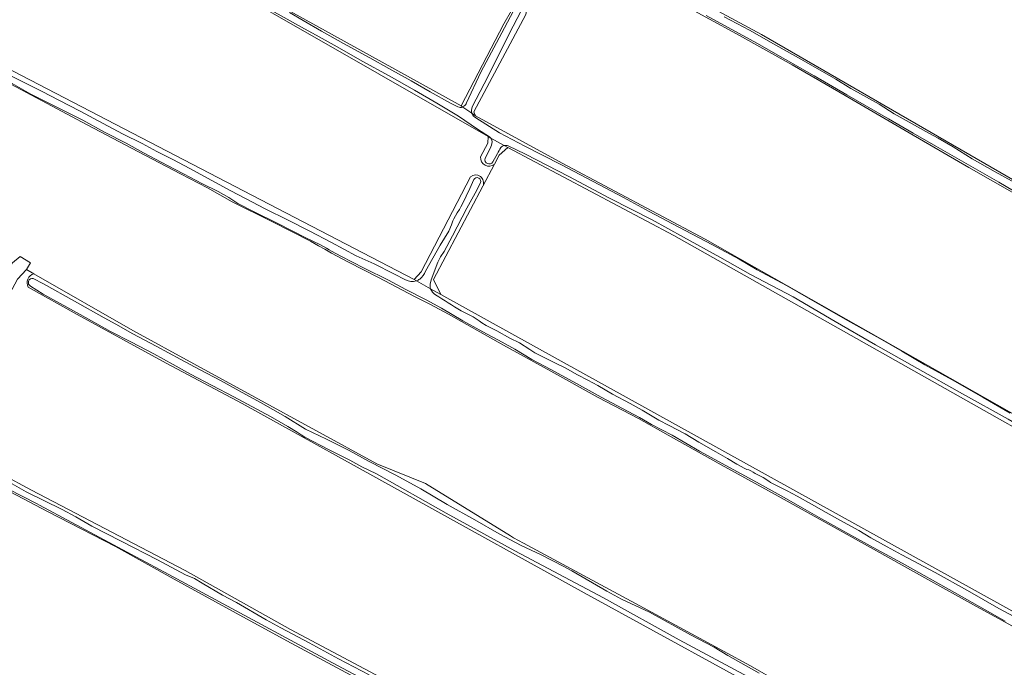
# Model space of a CAD drawing. Header units: metres. Extents: x 149984 to 156489, y 469398 to 478068.
# Tile 364 of 656: x 152337 to 152589, y 473715 to 473880. Entities that reach past the tile are written whole.
import ezdxf

# ---------------------------------------------------------------- set-up
doc = ezdxf.new("R2010")
doc.units = ezdxf.units.M
doc.header["$LTSCALE"] = 0.75
for name, color, linetype, lineweight in [('B-WE-GR-GRAS-GV', 252, 'Continuous', 13), ('B-WE-OG-TERREIN_ERF-GV', 252, 'Continuous', 18), ('B-WE-OG-TERREIN_OEVER-GV', 252, 'Continuous', 18), ('B-WE-OG-WATER-GV', 252, 'Continuous', 18), ('B-WE-OG-WATER_SLOOT-GV', 252, 'Continuous', 18)]:
    doc.layers.add(name, color=color, linetype=linetype, lineweight=lineweight)

msp = doc.modelspace()

# ---------------------------------------------------------------- linework, layer by layer
at = {"layer": 'B-WE-GR-GRAS-GV', "flags": 128}
for points in [[(152029.081, 474138.83), (152082.276, 474094.657), (152101.252, 474079.88), (152118.196, 474066.996), (152128.169, 474059.902), (152138.735, 474052.121), (152152.061, 474041.817), (152166.795, 474030.814), (152180.585, 474020.336), (152189.666, 474012.992), (152234.24, 473979.712), (152244.661, 473973.335), (152266.748, 473961.825), (152298.455, 473943.743), (152309.489, 473937.72), (152323.889, 473929.466), (152338.619, 473921.141), (152350.335, 473914.512), (152382.937, 473895.564), (152449.975, 473858.39), (152460.863, 473879.388), (152464.808, 473886.258), (152467.455, 473890.869), (152473.76, 473901.85)], [(152454.965, 473845.356), (152456.808, 473848.914), (152456.86, 473850.579), (152346.045, 473914), (152336.186, 473919.354), (152323.612, 473926.576), (152313.819, 473932.089), (152300.319, 473939.889), (152288.134, 473946.421), (152278.355, 473951.881), (152271.508, 473955.818), (152260.542, 473962.2), (152247.314, 473968.892), (152237.025, 473974.597), (152227.493, 473980.28), (152077.871, 474093.072), (152027.071, 474135.22), (152000.057, 474087.381)], [(152002.068, 474084.341), (152201.008, 473938.421), (152217.677, 473928.499), (152437.943, 473814.067), (152439.742, 473815.974), (152452.352, 473840.314)], [(152443.469, 473924.614), (152464.477, 473912.047), (152498.113, 473892.104), (152526.688, 473876.626), (152628.784, 473817.69), (152668.799, 473795.121), (152699.329, 473777.903), (152700.083, 473777.401), (152704.027, 473775.019), (152709.525, 473771.543)], [(152708.442, 473768.019), (152701.594, 473772.436), (152689.996, 473779.885), (152679.99, 473785.578), (152668.941, 473791.875), (152655.976, 473799.075), (152642.244, 473806.561), (152631.135, 473813.041), (152608.611, 473825.894), (152596.311, 473833.182), (152579.675, 473842.677), (152564.435, 473851.482), (152548.112, 473861.055), (152534.538, 473868.861), (152520.34, 473876.803), (152506.565, 473884.346), (152484.844, 473896.794), (152477.785, 473900.647)], [(152467.129, 473884.71), (152466.501, 473881.766), (152453.182, 473856.849), (152453.658, 473855.897), (152475.804, 473843.752), (152512.356, 473824.345), (152685.556, 473726.068)], [(152594.235, 473723.647), (152580.895, 473730.901), (152569.247, 473737.376), (152556.12, 473744.724), (152544.027, 473751.482), (152530.22, 473759.169), (152516.464, 473766.709), (152502.861, 473774.268), (152495.287, 473778.522), (152485.002, 473783.928), (152472.895, 473790.633), (152460.803, 473797.307), (152446.759, 473805.182), (152442.193, 473807.708), (152438.073, 473809.753), (152428.842, 473814.6), (152421.198, 473818.503), (152416.813, 473820.818), (152415.171, 473821.769), (152413.527, 473822.658), (152411.508, 473823.818), (152401.805, 473828.748), (152391.489, 473833.888), (152385.134, 473837.504), (152378.258, 473841.056), (152367.496, 473846.672), (152354.45, 473853.568), (152330.965, 473866.015)], [(152684.306, 473722.089), (152679.366, 473725.888), (152678.102, 473726.951), (152675.616, 473728.717), (152504.359, 473825.314), (152461.912, 473847.749), (152459.716, 473845.795), (152458.495, 473843.488)], [(152458.495, 473843.488), (152455.539, 473837.901), (152442.915, 473814.045), (152444.767, 473810.208), (152665.694, 473687.839), (152667.281, 473687.839), (152676.068, 473702.828), (152678.496, 473706.97), (152681.768, 473712.552), (152684.205, 473716.709)], [(152455.539, 473837.901), (152458.495, 473843.488)], [(152335.307, 473818.318), (152337.292, 473819.905), (152339.938, 473818.318), (152338.879, 473816.598), (152340.792, 473815.502), (152366.131, 473800.988), (152428.441, 473766.988), (152440.876, 473761.962), (152462.553, 473748.573), (152463.366, 473748.071), (152465.912, 473746.698), (152494.531, 473731.264), (152517.036, 473719.127), (152523.955, 473715.395), (152531.293, 473711.123), (152550.236, 473700.435), (152566.749, 473691.233), (152583.974, 473681.338), (152629.639, 473656.644)], [(152340.792, 473815.502), (152338.879, 473816.598), (152336.599, 473814.141), (152314.945, 473773.74), (152317.333, 473772.505), (152340.209, 473760.235), (152379.473, 473739.703), (152406.354, 473724.675), (152483.444, 473683.691), (152565.211, 473639.584), (152608.245, 473616.526), (152622.962, 473608.828), (152625.206, 473608.849)], [(152625.206, 473608.849), (152626.247, 473609.249), (152634.68, 473621.916), (152637.8, 473628.77), (152638.517, 473630.647), (152639.575, 473633.094), (152642.386, 473638.32), (152643.941, 473640.867), (152644.007, 473642.785), (152643.643, 473645.105), (152481.394, 473733.986), (152394.058, 473782.333), (152374.62, 473792.702), (152351.882, 473805.083), (152339.373, 473812.135)], [(152620.937, 473605.896), (152619.617, 473606.676), (152596.257, 473619.778), (152583.863, 473626.228), (152568.401, 473634.405), (152560.608, 473638.83), (152548.841, 473645.041), (152534.448, 473652.966), (152518.578, 473661.075), (152496.843, 473672.881), (152478.974, 473682.578), (152454.831, 473695.455), (152441.119, 473702.761), (152421.78, 473712.992), (152405.4, 473721.753), (152392.522, 473728.802), (152376.651, 473737.516), (152361.626, 473745.802), (152344.251, 473754.796), (152328.563, 473763.084), (152316.167, 473769.573)]]:
    msp.add_lwpolyline(points, dxfattribs=at)
at = {"layer": 'B-WE-GR-GRAS-GV'}
for points in [[(152458.495, 473843.488, -0.6753801), (152454.965, 473845.356)], [(152452.352, 473840.314, -0.7931672), (152455.539, 473837.901)], [(152339.373, 473812.135, -0.5060073), (152340.792, 473815.502)]]:
    msp.add_lwpolyline(points, format="xyb", dxfattribs=at)
at = {"layer": 'B-WE-OG-TERREIN_ERF-GV', "flags": 128}
msp.add_lwpolyline([(152265.119, 473677.971), (152263.058, 473679.032), (152288.458, 473724.276), (152289.946, 473726.797), (152314.949, 473771.247), (152314.945, 473773.74), (152336.599, 473814.141), (152338.879, 473816.598), (152339.938, 473818.318), (152337.292, 473819.905), (152335.307, 473818.318), (152334.027, 473815.754), (152312.596, 473775.538), (152310.741, 473772.61), (152287.325, 473729.483), (152285.399, 473726.268), (152260.793, 473683.008), (152257.946, 473680.679)], dxfattribs=at)
at = {"layer": 'B-WE-OG-TERREIN_OEVER-GV', "flags": 128}
for points in [[(152450.398, 473858.104), (152449.975, 473858.39), (152382.937, 473895.564), (152350.335, 473914.512), (152338.619, 473921.141), (152323.889, 473929.466), (152309.489, 473937.72), (152298.455, 473943.743), (152266.748, 473961.825), (152244.661, 473973.335), (152234.24, 473979.712), (152189.666, 474012.992), (152180.585, 474020.336), (152166.795, 474030.814), (152152.061, 474041.817), (152138.735, 474052.121), (152128.169, 474059.902), (152118.196, 474066.996), (152101.252, 474079.88), (152082.276, 474094.657), (152029.081, 474138.83)], [(152437.943, 473814.067), (152217.677, 473928.499), (152201.008, 473938.421), (152002.068, 474084.341)], [(152457.216, 473850.479), (152454.158, 473852.448), (152449.329, 473855.819), (152443.752, 473859.126), (152438.035, 473862.384), (152431.612, 473866.05), (152424.702, 473869.865), (152418.329, 473873.494), (152413.677, 473876.079), (152409.161, 473878.503), (152403.223, 473881.797), (152392.76, 473887.651), (152386.547, 473891.198), (152380.494, 473894.69), (152374.475, 473898.239), (152367.625, 473902.003), (152361.839, 473905.376), (152354.637, 473909.518), (152347.901, 473913.344), (152341.167, 473917.326), (152334.213, 473921.18)], [(152336.186, 473919.354), (152346.045, 473914), (152456.86, 473850.579), (152457.579, 473850.176)], [(152628.784, 473817.69), (152526.688, 473876.626), (152498.113, 473892.104)], [(152464.808, 473886.258), (152460.863, 473879.388), (152449.975, 473858.39), (152450.398, 473858.104)], [(152451.359, 473859.198), (152455.004, 473867.001), (152461.096, 473878.32), (152464.822, 473885.478)], [(152466.331, 473884.674), (152462.241, 473876.794), (152456.882, 473865.96), (152452.813, 473858.14)], [(152506.565, 473884.346), (152520.34, 473876.803), (152534.538, 473868.861), (152548.112, 473861.055), (152564.435, 473851.482), (152579.675, 473842.677), (152596.311, 473833.182)], [(152406.163, 473882.25), (152409.594, 473880.197), (152414.333, 473877.5), (152419.907, 473874.382), (152426.669, 473870.693), (152431.535, 473867.933), (152437.232, 473864.809), (152442.063, 473862.014), (152447.277, 473859.121), (152449.156, 473858.199)], [(152452.724, 473856.53), (152453.658, 473855.897), (152453.182, 473856.849), (152466.501, 473881.766)], [(152596.742, 473833.393), (152587.359, 473838.878), (152571.271, 473848.153), (152565.509, 473851.401), (152559.144, 473855.087), (152548.507, 473861.233), (152540.21, 473866.063), (152525.551, 473874.467), (152512.631, 473881.497)], [(152517.213, 473881.191), (152523.647, 473877.739), (152530.435, 473873.95), (152537.56, 473869.933), (152545.691, 473865.244), (152549.548, 473862.867), (152556.82, 473858.849), (152560.642, 473856.409), (152563.682, 473854.666), (152569.451, 473851.47), (152571.868, 473850.191), (152575.71, 473847.937), (152580.531, 473844.92), (152586.44, 473841.59), (152593.09, 473837.878)], [(152333.538, 473866.802), (152338.342, 473864.373), (152342.909, 473862.112), (152347.216, 473859.888), (152352.66, 473857.082), (152358.501, 473853.937), (152363.487, 473851.289), (152368.477, 473848.764), (152372.221, 473846.725), (152376.297, 473844.715), (152380.651, 473842.431), (152385.131, 473839.978), (152391.124, 473836.738), (152394.846, 473834.706), (152399.878, 473832.109), (152405.756, 473829.223), (152411.319, 473826.374), (152416.842, 473823.465), (152423.18, 473820.138), (152427.752, 473818.044), (152432.789, 473815.511), (152435.727, 473813.942)], [(152330.965, 473866.015), (152354.45, 473853.568), (152367.496, 473846.672), (152378.258, 473841.056), (152385.134, 473837.504), (152391.489, 473833.888), (152401.805, 473828.748), (152411.508, 473823.818), (152413.527, 473822.658), (152415.171, 473821.769), (152416.813, 473820.818), (152421.198, 473818.503), (152428.842, 473814.6), (152438.073, 473809.753), (152442.193, 473807.708), (152446.759, 473805.182), (152460.803, 473797.307), (152472.895, 473790.633), (152485.002, 473783.928), (152495.287, 473778.522), (152502.861, 473774.268), (152516.464, 473766.709), (152530.22, 473759.169), (152544.027, 473751.482), (152556.12, 473744.724), (152569.247, 473737.376), (152580.895, 473730.901), (152594.235, 473723.647)], [(152588.976, 473726.781), (152576.039, 473734.1), (152562.656, 473741.577), (152556.205, 473745.095), (152549.562, 473748.78), (152542.045, 473752.904), (152537.328, 473755.658), (152531.743, 473758.748), (152525.447, 473762.306), (152517.643, 473766.543), (152510.869, 473770.183), (152503.874, 473774.266), (152498.611, 473777.045), (152495.539, 473778.823), (152491.252, 473781.101), (152485.749, 473783.956), (152479.472, 473787.463), (152472.718, 473791.139), (152468.058, 473793.638), (152463.711, 473796.248), (152460.434, 473798.012), (152455.498, 473800.677), (152450.423, 473803.514), (152444.94, 473806.71), (152441.027, 473808.894), (152435.817, 473811.512), (152431.43, 473813.868), (152425.237, 473816.963), (152419.273, 473819.986), (152416.878, 473821.256), (152416.283, 473821.65), (152415.584, 473822.088), (152414.002, 473822.922), (152410.287, 473824.727), (152403.158, 473828.389), (152397.063, 473831.316), (152392.959, 473833.504), (152390.579, 473834.981), (152387.893, 473836.562), (152383.887, 473838.486), (152379.02, 473841.007), (152374.95, 473843.145), (152368.824, 473846.374), (152364.421, 473848.864), (152358.885, 473851.693), (152353.32, 473854.762), (152346.493, 473858.154), (152340.063, 473861.404), (152335.224, 473864.097)], [(152686.341, 473725.833), (152685.556, 473726.068), (152512.356, 473824.345), (152475.804, 473843.752), (152453.658, 473855.897), (152452.724, 473856.53)], [(152453.708, 473855.396), (152459.813, 473851.549), (152466.232, 473848.108), (152475.455, 473843.432), (152482.126, 473839.955), (152491.428, 473834.967), (152498.026, 473831.4), (152505.568, 473827.422), (152514.237, 473822.926), (152521.02, 473819.212), (152525.635, 473816.498), (152533.084, 473812.485), (152541.535, 473807.696), (152548.665, 473803.558), (152556.972, 473798.962), (152562.631, 473795.735), (152568.486, 473792.291), (152575.467, 473788.448), (152583.34, 473783.894), (152590.3, 473779.908)], [(152456.86, 473850.579), (152456.808, 473848.914), (152454.965, 473845.356)], [(152457.579, 473850.176), (152456.86, 473850.579)], [(152456.093, 473845), (152457.585, 473847.966)], [(152458.495, 473843.488), (152459.716, 473845.795), (152461.912, 473847.749), (152460.98, 473848.271)], [(152460.98, 473848.271), (152461.912, 473847.749), (152504.359, 473825.314), (152675.616, 473728.717), (152678.102, 473726.951), (152679.366, 473725.888), (152684.306, 473722.089)], [(152684.662, 473722.555), (152679.783, 473726.159), (152670.694, 473732.283), (152660.758, 473737.845), (152649.281, 473744.577), (152636.798, 473751.368), (152627.449, 473756.638), (152621.322, 473760.134), (152610.54, 473766.405), (152599.056, 473772.902), (152589.789, 473778.394), (152578.087, 473784.881), (152566.596, 473791.336), (152555.862, 473797.347), (152545.579, 473803.32), (152534.798, 473809.621), (152523.882, 473815.332), (152516.114, 473819.767), (152506.778, 473824.9), (152498.817, 473829.332), (152487.865, 473834.839), (152477.462, 473840.333), (152466.44, 473846.077), (152461.956, 473848.194)], [(152459.269, 473846.233), (152458.063, 473844.121)], [(152452.352, 473840.314), (152439.742, 473815.974), (152437.943, 473814.067), (152438.548, 473813.725)], [(152440.897, 473816.161), (152444.634, 473822.811), (152446.808, 473826.386), (152447.496, 473827.986), (152447.671, 473828.525), (152447.838, 473829.073), (152448.097, 473829.574), (152448.513, 473830.341), (152448.997, 473831.078), (152449.528, 473831.895), (152449.906, 473832.629), (152450.287, 473833.401), (152452.167, 473837.324), (152453.216, 473839.576)], [(152454.906, 473838.746), (152453.588, 473836.105), (152451.423, 473832.274), (152447.746, 473825.194), (152445.64, 473821.235), (152444.67, 473819.885), (152443.988, 473818.519), (152442.299, 473813.99), (152442.033, 473812.842)], [(152442.189, 473811.666), (152444.767, 473810.208), (152442.915, 473814.045), (152455.539, 473837.901)], [(152340.622, 473814.34), (152343.279, 473812.916), (152351.201, 473808.512), (152358.73, 473804.26), (152361.715, 473802.614), (152366.053, 473800.195), (152372.092, 473797.031), (152378.391, 473793.586), (152383.112, 473791.086), (152388.666, 473788.196), (152393.277, 473785.61), (152398.705, 473782.64), (152405.019, 473779.049), (152410.23, 473775.852), (152415.581, 473773.29), (152421.363, 473770.351), (152426.447, 473767.548), (152433.305, 473764.051), (152439.687, 473760.543), (152446.411, 473756.572), (152453.465, 473752.675), (152459.717, 473749.075), (152465.359, 473746.096), (152470.468, 473743.691), (152476.244, 473740.701), (152478.291, 473739.626), (152487.246, 473734.412), (152490.932, 473732.389), (152498.084, 473729.076), (152508.626, 473723.266), (152514.604, 473720.128), (152518.11, 473717.999), (152526.176, 473713.455)], [(152645.809, 473647.644), (152647.516, 473649.646), (152642.092, 473649.91), (152629.639, 473656.644), (152583.974, 473681.338), (152566.749, 473691.233), (152550.236, 473700.435), (152531.293, 473711.123), (152523.955, 473715.395), (152517.036, 473719.127), (152494.531, 473731.264), (152465.912, 473746.698), (152463.366, 473748.071), (152462.553, 473748.573), (152440.876, 473761.962), (152428.441, 473766.988), (152366.131, 473800.988), (152340.792, 473815.502)], [(152438.548, 473813.725), (152437.943, 473814.067)], [(152339.373, 473812.135), (152351.882, 473805.083), (152374.62, 473792.702), (152394.058, 473782.333), (152481.394, 473733.986), (152643.643, 473645.105), (152643.674, 473645.142)], [(152542.255, 473701.757), (152524.637, 473711.825), (152505.731, 473721.995), (152486.332, 473732.741), (152463.712, 473744.694), (152446.175, 473754.392), (152428.311, 473764.385), (152424.631, 473766.171), (152421.58, 473767.924), (152416.284, 473770.56), (152410.065, 473773.78), (152409.074, 473774.367), (152408.046, 473775.076), (152405.677, 473776.474), (152401.244, 473779.093), (152391.872, 473784.054), (152380.812, 473789.852), (152376.423, 473792.341), (152371.442, 473795.063), (152365.721, 473798.02), (152360.368, 473800.799), (152352.656, 473805.121), (152343.188, 473810.273), (152339.948, 473812.334)], [(152667.012, 473686.989), (152667.281, 473687.839), (152665.694, 473687.839), (152444.767, 473810.208), (152442.189, 473811.666)], [(152449.945, 473806.078), (152453.062, 473804.509), (152453.854, 473804.013), (152454.579, 473803.491), (152455.268, 473803.023), (152456.399, 473802.34), (152459.078, 473800.937), (152462.461, 473799.102), (152464.876, 473797.859), (152467.515, 473796.175), (152468.85, 473795.359), (152471.861, 473793.769), (152473.93, 473792.763), (152476.524, 473791.473), (152479.681, 473789.714), (152482.36, 473788.328), (152484.931, 473786.996), (152488.663, 473784.786), (152493.199, 473782.376), (152496.2, 473780.705), (152500.497, 473778.155), (152503.178, 473776.722), (152507.242, 473774.617), (152510.724, 473772.513), (152515.052, 473770.011), (152518.039, 473768.32), (152520.469, 473766.903), (152522.48, 473765.763), (152523.021, 473765.551), (152523.528, 473765.392), (152524.025, 473765.17), (152524.56, 473764.817), (152525.089, 473764.488), (152525.586, 473764.222), (152527.182, 473763.492), (152528.569, 473762.539), (152529.058, 473762.213), (152529.68, 473761.816), (152530.247, 473761.556), (152530.93, 473761.266), (152533.289, 473760.056), (152535.837, 473758.711), (152539.53, 473756.669), (152543.256, 473754.56), (152547.665, 473752.074), (152551.594, 473749.916), (152554.69, 473748.044), (152558.845, 473745.723), (152562.625, 473743.702)], [(152608.245, 473616.526), (152565.211, 473639.584), (152483.444, 473683.691), (152406.354, 473724.675), (152379.473, 473739.703), (152340.209, 473760.235), (152317.333, 473772.505)], [(152316.167, 473769.573), (152328.563, 473763.084), (152344.251, 473754.796), (152361.626, 473745.802), (152376.651, 473737.516), (152392.522, 473728.802), (152405.4, 473721.753), (152421.78, 473712.992), (152441.119, 473702.761), (152454.831, 473695.455), (152478.974, 473682.578), (152496.843, 473672.881), (152518.578, 473661.075), (152534.448, 473652.966), (152548.841, 473645.041), (152560.608, 473638.83), (152568.401, 473634.405), (152583.863, 473626.228), (152596.257, 473619.778), (152619.617, 473606.676), (152620.937, 473605.896)], [(152622.347, 473605.549), (152618.661, 473607.64), (152609.75, 473612.733), (152598.937, 473618.534), (152591.418, 473622.492), (152589.19, 473623.742), (152570.226, 473633.752), (152561.914, 473638.344), (152552.326, 473643.735), (152536.701, 473652.132), (152522.707, 473659.43), (152516.165, 473663.032), (152458.485, 473693.724), (152441.155, 473703.381), (152417.078, 473716.081), (152375.274, 473738.703), (152342.201, 473756.43), (152341.64, 473756.735), (152334.158, 473760.575), (152328.099, 473763.775), (152321.306, 473767.591), (152319.349, 473768.504), (152318.278, 473769.01), (152316.744, 473769.783)], [(152329.815, 473764.91), (152338.87, 473759.781), (152348.041, 473755.265), (152351.562, 473753.408), (152355.612, 473751.079), (152363.067, 473747.241), (152372.396, 473742.458), (152379.542, 473738.605), (152381.815, 473737.684), (152383.821, 473736.481), (152389.033, 473733.418), (152392.6, 473731.498), (152400.158, 473727.138), (152403.876, 473725.067), (152411.129, 473721.194), (152418.623, 473717.154), (152426.516, 473713.089)], [(152562.625, 473743.702), (152571.101, 473739.196), (152579.36, 473734.574), (152587.37, 473730.005), (152596.488, 473725.109), (152604.141, 473720.956), (152612.792, 473716.245), (152621.42, 473711.577), (152629.255, 473707.091), (152638.176, 473702.142), (152644.066, 473698.71), (152654.173, 473693.01), (152662.303, 473688.677)]]:
    msp.add_lwpolyline(points, dxfattribs=at)
at = {"layer": 'B-WE-OG-TERREIN_OEVER-GV'}
for points in [[(152450.683, 473858.32, 0.1863121), (152451.359, 473859.198)], [(152449.156, 473858.199, 0.2925329), (152450.398, 473858.104)], [(152450.398, 473858.104, 0.0800566), (152450.683, 473858.32)], [(152452.813, 473858.14, 0.1755853), (152452.724, 473856.53)], [(152452.724, 473856.53, 0.0245098), (152452.791, 473856.335)], [(152452.791, 473856.335, 0.1584349), (152453.708, 473855.396)], [(152457.579, 473850.176, 0.0896354), (152457.216, 473850.479)], [(152457.842, 473849.691, 0.1014015), (152457.579, 473850.176)], [(152457.585, 473847.966, 0.1750149), (152457.842, 473849.691)], [(152460.125, 473847.76, 0.024122), (152459.269, 473846.233)], [(152460.98, 473848.271, 0.1570276), (152460.125, 473847.76)], [(152461.956, 473848.194, 0.15456), (152460.98, 473848.271)], [(152454.965, 473845.356, 0.6753801), (152458.495, 473843.488)], [(152458.063, 473844.121, -0.9035573), (152456.093, 473845)], [(152455.539, 473837.901, 0.7931672), (152452.352, 473840.314)], [(152453.216, 473839.576, -0.9648589), (152454.906, 473838.746)], [(152340.792, 473815.502, 0.5060073), (152339.373, 473812.135)], [(152339.948, 473812.334, -0.8386143), (152340.622, 473814.34)], [(152435.727, 473813.942, 0.2039583), (152438.548, 473813.725)], [(152438.548, 473813.725, 0.0681867), (152439.418, 473814.156)], [(152439.418, 473814.156, 0.1113417), (152440.897, 473816.161)], [(152442.033, 473812.842, 0.1051711), (152442.189, 473811.666)], [(152442.189, 473811.666, 0.1793371), (152443.465, 473810.141)], [(152443.465, 473810.141, 0.003659), (152449.945, 473806.078)]]:
    msp.add_lwpolyline(points, format="xyb", dxfattribs=at)
at = {"layer": 'B-WE-OG-WATER-GV', "flags": 128}
for points in [[(152460.98, 473848.271), (152457.579, 473850.176)], [(152457.585, 473847.966), (152456.093, 473845)], [(152458.063, 473844.121), (152459.269, 473846.233)]]:
    msp.add_lwpolyline(points, dxfattribs=at)
at = {"layer": 'B-WE-OG-WATER-GV'}
for points in [[(152457.579, 473850.176, -0.1014015), (152457.842, 473849.691)], [(152457.842, 473849.691, -0.1750149), (152457.585, 473847.966)], [(152459.269, 473846.233, -0.024122), (152460.125, 473847.76)], [(152460.125, 473847.76, -0.1570276), (152460.98, 473848.271)], [(152456.093, 473845, 0.9035573), (152458.063, 473844.121)]]:
    msp.add_lwpolyline(points, format="xyb", dxfattribs=at)
at = {"layer": 'B-WE-OG-WATER_SLOOT-GV', "flags": 128}
for points in [[(152334.213, 473921.18), (152341.167, 473917.326), (152347.901, 473913.344), (152354.637, 473909.518), (152361.839, 473905.376), (152367.625, 473902.003), (152374.475, 473898.239), (152380.494, 473894.69), (152386.547, 473891.198), (152392.76, 473887.651), (152403.223, 473881.797), (152409.161, 473878.503), (152413.677, 473876.079), (152418.329, 473873.494), (152424.702, 473869.865), (152431.612, 473866.05), (152438.035, 473862.384), (152443.752, 473859.126), (152449.329, 473855.819), (152454.158, 473852.448), (152457.216, 473850.479)], [(152464.822, 473885.478), (152461.096, 473878.32), (152455.004, 473867.001), (152451.359, 473859.198)], [(152452.813, 473858.14), (152456.882, 473865.96), (152462.241, 473876.794), (152466.331, 473884.674)], [(152449.156, 473858.199), (152447.277, 473859.121), (152442.063, 473862.014), (152437.232, 473864.809), (152431.535, 473867.933), (152426.669, 473870.693), (152419.907, 473874.382), (152414.333, 473877.5), (152409.594, 473880.197), (152406.163, 473882.25)], [(152512.631, 473881.497), (152525.551, 473874.467), (152540.21, 473866.063), (152548.507, 473861.233), (152559.144, 473855.087), (152565.509, 473851.401), (152571.271, 473848.153), (152587.359, 473838.878), (152596.742, 473833.393)], [(152593.09, 473837.878), (152586.44, 473841.59), (152580.531, 473844.92), (152575.71, 473847.937), (152571.868, 473850.191), (152569.451, 473851.47), (152563.682, 473854.666), (152560.642, 473856.409), (152556.82, 473858.849), (152549.548, 473862.867), (152545.691, 473865.244), (152537.56, 473869.933), (152530.435, 473873.95), (152523.647, 473877.739), (152517.213, 473881.191)], [(152435.727, 473813.942), (152432.789, 473815.511), (152427.752, 473818.044), (152423.18, 473820.138), (152416.842, 473823.465), (152411.319, 473826.374), (152405.756, 473829.223), (152399.878, 473832.109), (152394.846, 473834.706), (152391.124, 473836.738), (152385.131, 473839.978), (152380.651, 473842.431), (152376.297, 473844.715), (152372.221, 473846.725), (152368.477, 473848.764), (152363.487, 473851.289), (152358.501, 473853.937), (152352.66, 473857.082), (152347.216, 473859.888), (152342.909, 473862.112), (152338.342, 473864.373), (152333.538, 473866.802)], [(152335.224, 473864.097), (152340.063, 473861.404), (152346.493, 473858.154), (152353.32, 473854.762), (152358.885, 473851.693), (152364.421, 473848.864), (152368.824, 473846.374), (152374.95, 473843.145), (152379.02, 473841.007), (152383.887, 473838.486), (152387.893, 473836.562), (152390.579, 473834.981), (152392.959, 473833.504), (152397.063, 473831.316), (152403.158, 473828.389), (152410.287, 473824.727), (152414.002, 473822.922), (152415.584, 473822.088), (152416.283, 473821.65), (152416.878, 473821.256), (152419.273, 473819.986), (152425.237, 473816.963), (152431.43, 473813.868), (152435.817, 473811.512), (152441.027, 473808.894), (152444.94, 473806.71), (152450.423, 473803.514), (152455.498, 473800.677), (152460.434, 473798.012), (152463.711, 473796.248), (152468.058, 473793.638), (152472.718, 473791.139), (152479.472, 473787.463), (152485.749, 473783.956), (152491.252, 473781.101), (152495.539, 473778.823), (152498.611, 473777.045), (152503.874, 473774.266), (152510.869, 473770.183), (152517.643, 473766.543), (152525.447, 473762.306), (152531.743, 473758.748), (152537.328, 473755.658), (152542.045, 473752.904), (152549.562, 473748.78), (152556.205, 473745.095), (152562.656, 473741.577), (152576.039, 473734.1), (152588.976, 473726.781)], [(152450.398, 473858.104), (152452.724, 473856.53)], [(152452.724, 473856.53), (152450.398, 473858.104)], [(152590.3, 473779.908), (152583.34, 473783.894), (152575.467, 473788.448), (152568.486, 473792.291), (152562.631, 473795.735), (152556.972, 473798.962), (152548.665, 473803.558), (152541.535, 473807.696), (152533.084, 473812.485), (152525.635, 473816.498), (152521.02, 473819.212), (152514.237, 473822.926), (152505.568, 473827.422), (152498.026, 473831.4), (152491.428, 473834.967), (152482.126, 473839.955), (152475.455, 473843.432), (152466.232, 473848.108), (152459.813, 473851.549), (152453.708, 473855.396)], [(152457.579, 473850.176), (152460.98, 473848.271)], [(152461.956, 473848.194), (152466.44, 473846.077), (152477.462, 473840.333), (152487.865, 473834.839), (152498.817, 473829.332), (152506.778, 473824.9), (152516.114, 473819.767), (152523.882, 473815.332), (152534.798, 473809.621), (152545.579, 473803.32), (152555.862, 473797.347), (152566.596, 473791.336), (152578.087, 473784.881), (152589.789, 473778.394), (152599.056, 473772.902), (152610.54, 473766.405), (152621.322, 473760.134), (152627.449, 473756.638), (152636.798, 473751.368), (152649.281, 473744.577), (152660.758, 473737.845), (152670.694, 473732.283), (152679.783, 473726.159), (152684.662, 473722.555)], [(152453.216, 473839.576), (152452.167, 473837.324), (152450.287, 473833.401), (152449.906, 473832.629), (152449.528, 473831.895), (152448.997, 473831.078), (152448.513, 473830.341), (152448.097, 473829.574), (152447.838, 473829.073), (152447.671, 473828.525), (152447.496, 473827.986), (152446.808, 473826.386), (152444.634, 473822.811), (152440.897, 473816.161)], [(152442.033, 473812.842), (152442.299, 473813.99), (152443.988, 473818.519), (152444.67, 473819.885), (152445.64, 473821.235), (152447.746, 473825.194), (152451.423, 473832.274), (152453.588, 473836.105), (152454.906, 473838.746)], [(152526.176, 473713.455), (152518.11, 473717.999), (152514.604, 473720.128), (152508.626, 473723.266), (152498.084, 473729.076), (152490.932, 473732.389), (152487.246, 473734.412), (152478.291, 473739.626), (152476.244, 473740.701), (152470.468, 473743.691), (152465.359, 473746.096), (152459.717, 473749.075), (152453.465, 473752.675), (152446.411, 473756.572), (152439.687, 473760.543), (152433.305, 473764.051), (152426.447, 473767.548), (152421.363, 473770.351), (152415.581, 473773.29), (152410.23, 473775.852), (152405.019, 473779.049), (152398.705, 473782.64), (152393.277, 473785.61), (152388.666, 473788.196), (152383.112, 473791.086), (152378.391, 473793.586), (152372.092, 473797.031), (152366.053, 473800.195), (152361.715, 473802.614), (152358.73, 473804.26), (152351.201, 473808.512), (152343.279, 473812.916), (152340.622, 473814.34)], [(152339.948, 473812.334), (152343.188, 473810.273), (152352.656, 473805.121), (152360.368, 473800.799), (152365.721, 473798.02), (152371.442, 473795.063), (152376.423, 473792.341), (152380.812, 473789.852), (152391.872, 473784.054), (152401.244, 473779.093), (152405.677, 473776.474), (152408.046, 473775.076), (152409.074, 473774.367), (152410.065, 473773.78), (152416.284, 473770.56), (152421.58, 473767.924), (152424.631, 473766.171), (152428.311, 473764.385), (152446.175, 473754.392), (152463.712, 473744.694), (152486.332, 473732.741), (152505.731, 473721.995), (152524.637, 473711.825)], [(152442.189, 473811.666), (152438.548, 473813.725)], [(152438.548, 473813.725), (152442.189, 473811.666)], [(152596.488, 473725.109), (152587.37, 473730.005), (152579.36, 473734.574), (152571.101, 473739.196), (152562.625, 473743.702), (152558.845, 473745.723), (152554.69, 473748.044), (152551.594, 473749.916), (152547.665, 473752.074), (152543.256, 473754.56), (152539.53, 473756.669), (152535.837, 473758.711), (152533.289, 473760.056), (152530.93, 473761.266), (152530.247, 473761.556), (152529.68, 473761.816), (152529.058, 473762.213), (152528.569, 473762.539), (152527.182, 473763.492), (152525.586, 473764.222), (152525.089, 473764.488), (152524.56, 473764.817), (152524.025, 473765.17), (152523.528, 473765.392), (152523.021, 473765.551), (152522.48, 473765.763), (152520.469, 473766.903), (152518.039, 473768.32), (152515.052, 473770.011), (152510.724, 473772.513), (152507.242, 473774.617), (152503.178, 473776.722), (152500.497, 473778.155), (152496.2, 473780.705), (152493.199, 473782.376), (152488.663, 473784.786), (152484.931, 473786.996), (152482.36, 473788.328), (152479.681, 473789.714), (152476.524, 473791.473), (152473.93, 473792.763), (152471.861, 473793.769), (152468.85, 473795.359), (152467.515, 473796.175), (152464.876, 473797.859), (152462.461, 473799.102), (152459.078, 473800.937), (152456.399, 473802.34), (152455.268, 473803.023), (152454.579, 473803.491), (152453.854, 473804.013), (152453.062, 473804.509), (152449.945, 473806.078)], [(152316.744, 473769.783), (152318.278, 473769.01), (152319.349, 473768.504), (152321.306, 473767.591), (152328.099, 473763.775), (152334.158, 473760.575), (152341.64, 473756.735), (152342.201, 473756.43), (152375.274, 473738.703), (152417.078, 473716.081), (152441.155, 473703.381), (152458.485, 473693.724), (152516.165, 473663.032), (152522.707, 473659.43), (152536.701, 473652.132), (152552.326, 473643.735), (152561.914, 473638.344), (152570.226, 473633.752), (152589.19, 473623.742), (152591.418, 473622.492), (152598.937, 473618.534), (152609.75, 473612.733), (152618.661, 473607.64), (152622.347, 473605.549)], [(152426.516, 473713.089), (152418.623, 473717.154), (152411.129, 473721.194), (152403.876, 473725.067), (152400.158, 473727.138), (152392.6, 473731.498), (152389.033, 473733.418), (152383.821, 473736.481), (152381.815, 473737.684), (152379.542, 473738.605), (152372.396, 473742.458), (152363.067, 473747.241), (152355.612, 473751.079), (152351.562, 473753.408), (152348.041, 473755.265), (152338.87, 473759.781), (152329.815, 473764.91)]]:
    msp.add_lwpolyline(points, dxfattribs=at)
at = {"layer": 'B-WE-OG-WATER_SLOOT-GV'}
for points in [[(152451.359, 473859.198, -0.1863121), (152450.683, 473858.32)], [(152450.398, 473858.104, -0.2925329), (152449.156, 473858.199)], [(152450.683, 473858.32, -0.0800566), (152450.398, 473858.104)], [(152452.724, 473856.53, -0.1755853), (152452.813, 473858.14)], [(152452.791, 473856.335, -0.0245098), (152452.724, 473856.53)], [(152453.708, 473855.396, -0.1584349), (152452.791, 473856.335)], [(152457.216, 473850.479, -0.0896354), (152457.579, 473850.176)], [(152460.98, 473848.271, -0.15456), (152461.956, 473848.194)], [(152454.906, 473838.746, 0.9648589), (152453.216, 473839.576)], [(152340.622, 473814.34, 0.8386143), (152339.948, 473812.334)], [(152438.548, 473813.725, -0.2039583), (152435.727, 473813.942)], [(152439.418, 473814.156, -0.0681867), (152438.548, 473813.725)], [(152440.897, 473816.161, -0.1113417), (152439.418, 473814.156)], [(152442.189, 473811.666, -0.1051711), (152442.033, 473812.842)], [(152443.465, 473810.141, -0.1793371), (152442.189, 473811.666)], [(152449.945, 473806.078, -0.003659), (152443.465, 473810.141)]]:
    msp.add_lwpolyline(points, format="xyb", dxfattribs=at)

doc.saveas('drawing.dxf')
